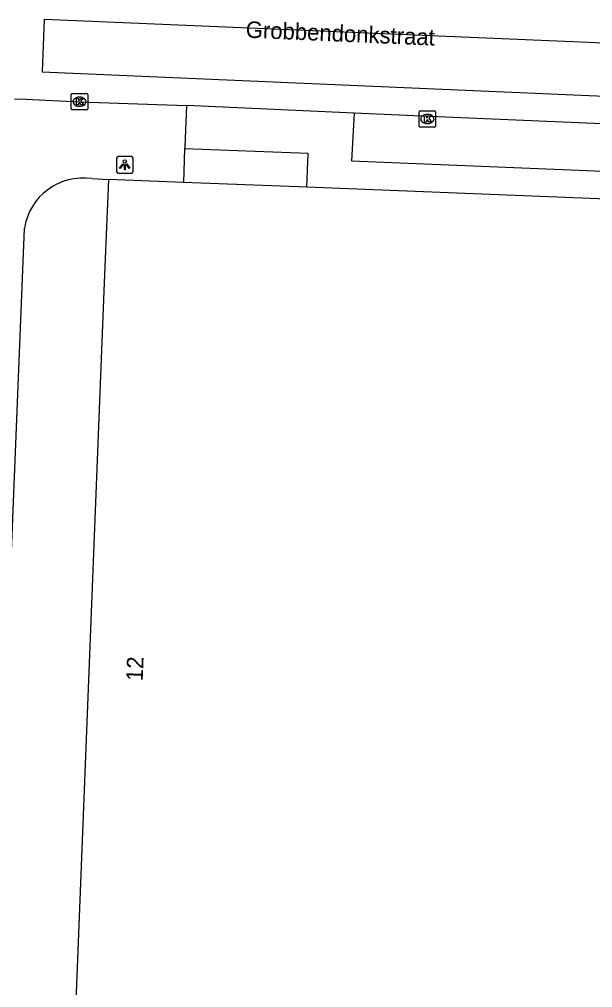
# Model space of a CAD drawing. Extents: x 160732 to 162105, y 387428 to 388479.
# Drawn here: x 161443 to 161477.7, y 387624.6 to 387683.2 of the extents above; entities that cross this region are included whole.
import ezdxf

# ---------------------------------------------------------------- set-up
doc = ezdxf.new("R2010")
doc.units = 0
for name, color, linetype in [('IMGEO_Kolk', 7, 'Continuous'), ('IMGEO_Lichtpunt', 7, 'Continuous'), ('IMGEO_Openbare_ruimte_label', 7, 'Continuous'), ('IMGEO_Pand', 7, 'Continuous'), ('IMGEO_Pand_nummerreeks', 7, 'Continuous'), ('IMGEO_Rijbaan_lokaal_gesloten', 7, 'Continuous'), ('IMGEO_Rijbaan_lokaal_open', 7, 'Continuous'), ('IMGEO_Voetpad_gesloten', 7, 'Continuous'), ('IMGEO_Voetpad_open', 7, 'Continuous')]:
    doc.layers.add(name, color=color, linetype=linetype)

msp = doc.modelspace()

# ---------------------------------------------------------------- linework, layer by layer
at = {"layer": 'IMGEO_Kolk'}
for p, q in [((161446.133, 387677.779), (161446.133, 387678.631)), ((161446.208, 387678.705), (161447.06, 387678.705)), ((161446.621, 387678.485), (161446.646, 387678.485)), ((161447.134, 387678.631), (161447.134, 387677.779)), ((161446.644, 387677.925), (161446.619, 387677.925)), ((161447.06, 387677.705), (161446.208, 387677.705)), ((161467.193, 387676.732), (161467.193, 387677.584)), ((161467.268, 387677.658), (161468.12, 387677.658)), ((161467.681, 387677.438), (161467.706, 387677.438)), ((161468.194, 387677.584), (161468.194, 387676.732)), ((161467.704, 387676.878), (161467.679, 387676.878)), ((161468.12, 387676.658), (161467.268, 387676.658))]:
    msp.add_line(p, q, dxfattribs=at)
for points in [[(161446.133, 387677.779), (161446.133, 387678.631)], [(161446.208, 387678.705), (161447.06, 387678.705)], [(161447.134, 387678.631), (161447.134, 387677.779)], [(161446.454, 387678.405), (161446.577, 387678.405), (161446.577, 387678.254), (161446.707, 387678.405), (161446.871, 387678.405), (161446.725, 387678.254), (161446.878, 387678.005), (161446.726, 387678.005), (161446.641, 387678.169), (161446.577, 387678.102), (161446.577, 387678.005), (161446.454, 387678.005), (161446.454, 387678.405)], [(161447.06, 387677.705), (161446.208, 387677.705)], [(161467.193, 387676.732), (161467.193, 387677.584)], [(161467.268, 387677.658), (161468.12, 387677.658)], [(161467.514, 387677.358), (161467.637, 387677.358), (161467.637, 387677.207), (161467.767, 387677.358), (161467.931, 387677.358), (161467.785, 387677.207), (161467.938, 387676.958), (161467.786, 387676.958), (161467.701, 387677.122), (161467.637, 387677.055), (161467.637, 387676.958), (161467.514, 387676.958), (161467.514, 387677.358)], [(161468.194, 387677.584), (161468.194, 387676.732)], [(161468.12, 387676.658), (161467.268, 387676.658)]]:
    msp.add_lwpolyline(points, dxfattribs=at)
for centre, start, end in [((161446.21, 387678.629), 91.55205, 178.44795), ((161446.21, 387678.629), 91.55205, 178.44795), ((161447.058, 387678.629), 1.55205, 88.44795), ((161447.058, 387678.629), 1.55205, 88.44795), ((161446.21, 387677.781), 181.55205, 268.44795), ((161446.21, 387677.781), 181.55205, 268.44795), ((161447.058, 387677.781), 271.55205, 358.44795), ((161447.058, 387677.781), 271.55205, 358.44795), ((161467.27, 387677.582), 91.55205, 178.44795), ((161467.27, 387677.582), 91.55205, 178.44795), ((161468.118, 387677.582), 1.55205, 88.44795), ((161468.118, 387677.582), 1.55205, 88.44795), ((161467.27, 387676.734), 181.55205, 268.44795), ((161467.27, 387676.734), 181.55205, 268.44795), ((161468.118, 387676.734), 271.55205, 358.44795), ((161468.118, 387676.734), 271.55205, 358.44795)]:
    msp.add_arc(centre, 0.0765, start, end, dxfattribs=at)
for centre, major_axis, ratio, start_param, end_param in [((161446.62, 387678.205), (-0.387, 0.002), 0.722429, 4.712389, 7.853982), ((161446.645, 387678.205), (-0.39, 0.002), 0.717154, 1.570796, 4.712389), ((161467.68, 387677.158), (-0.387, 0.002), 0.722429, 4.712389, 7.853982), ((161467.705, 387677.158), (-0.39, 0.002), 0.717154, 1.570796, 4.712389)]:
    msp.add_ellipse(centre, major_axis=major_axis, ratio=ratio, start_param=start_param, end_param=end_param, dxfattribs=at)
at = {"layer": 'IMGEO_Lichtpunt'}
for p, q in [((161448.88, 387674.786), (161448.88, 387673.979)), ((161448.88, 387674.786), (161448.88, 387673.979)), ((161449.782, 387674.881), (161448.974, 387674.881)), ((161449.782, 387674.881), (161448.974, 387674.881)), ((161449.876, 387673.979), (161449.876, 387674.786)), ((161449.876, 387673.979), (161449.876, 387674.786)), ((161448.974, 387673.885), (161449.782, 387673.885)), ((161448.974, 387673.885), (161449.782, 387673.885))]:
    msp.add_line(p, q, dxfattribs=at)
for points in [[(161449.254, 387674.45), (161449.293, 387674.422), (161449.105, 387674.16), (161449.067, 387674.187), (161449.254, 387674.45)], [(161449.356, 387674.402), (161449.403, 387674.402), (161449.403, 387674.08), (161449.356, 387674.08), (161449.356, 387674.402)], [(161449.466, 387674.422), (161449.504, 387674.449), (161449.691, 387674.187), (161449.652, 387674.159), (161449.466, 387674.422)]]:
    msp.add_lwpolyline(points, dxfattribs=at)
msp.add_circle((161449.379, 387674.584), 0.0994, dxfattribs=at)
for centre, start, end in [((161448.974, 387674.786), 90, 180), ((161448.974, 387674.786), 90, 180), ((161449.782, 387674.786), 0, 90), ((161449.782, 387674.786), 0, 90), ((161448.974, 387673.979), 180, 270), ((161448.974, 387673.979), 180, 270), ((161449.782, 387673.979), 270, 0), ((161449.782, 387673.979), 270, 360)]:
    msp.add_arc(centre, 0.0946, start, end, dxfattribs=at)
at = {"layer": 'IMGEO_Pand'}
for points in [[(161448.387, 387673.501), (161448.158, 387667.737), (161448.098, 387666.226), (161446.264, 387620.149)], [(161452.927, 387673.32), (161448.387, 387673.501)], [(161460.402, 387673.023), (161452.927, 387673.32)], [(161478.557, 387672.301), (161460.402, 387673.023)]]:
    msp.add_lwpolyline(points, dxfattribs=at)
at = {"layer": 'IMGEO_Rijbaan_lokaal_gesloten'}
msp.add_lwpolyline([(161484.684, 387683.184), (161484.609, 387681.487), (161444.489, 387683.19), (161444.369, 387680.004), (161497.523, 387677.72)], dxfattribs=at)
at = {"layer": 'IMGEO_Rijbaan_lokaal_open'}
for points in [[(161442.693, 387678.386), (161443.383, 387678.36), (161446.634, 387678.205), (161453.106, 387677.976)], [(161463.252, 387677.507), (161453.106, 387677.976)], [(161484.844, 387676.576), (161466.42, 387677.361), (161463.252, 387677.507)]]:
    msp.add_lwpolyline(points, dxfattribs=at)
at = {"layer": 'IMGEO_Voetpad_gesloten'}
for points in [[(161453, 387675.341), (161452.927, 387673.32)], [(161460.402, 387673.023), (161460.476, 387675.07), (161453, 387675.341)]]:
    msp.add_lwpolyline(points, dxfattribs=at)
at = {"layer": 'IMGEO_Voetpad_open'}
for points in [[(161453.106, 387677.976), (161453.006, 387675.481), (161453.003, 387675.418), (161453.002, 387675.391), (161453, 387675.341)], [(161463.252, 387677.507), (161463.099, 387674.622), (161484.717, 387673.733)], [(161447.38, 387673.546), (161448.387, 387673.501)], [(161441.271, 387620.368), (161443.3, 387670.522)]]:
    msp.add_lwpolyline(points, dxfattribs=at)
msp.add_arc((161446.857, 387669.987), 3.597, 81.63637, 171.45358, dxfattribs=at)

# ---------------------------------------------------------------- texts
at = {"layer": 'IMGEO_Openbare_ruimte_label'}
msp.add_text('Grobbendonkstraat', height=1, rotation=357.59259, dxfattribs=at).set_placement((161456.683, 387682.083))
at = {"layer": 'IMGEO_Pand_nummerreeks'}
msp.add_text('12', height=1, rotation=87.71984, dxfattribs=at).set_placement((161450.458, 387643.101))

doc.saveas('drawing.dxf')
